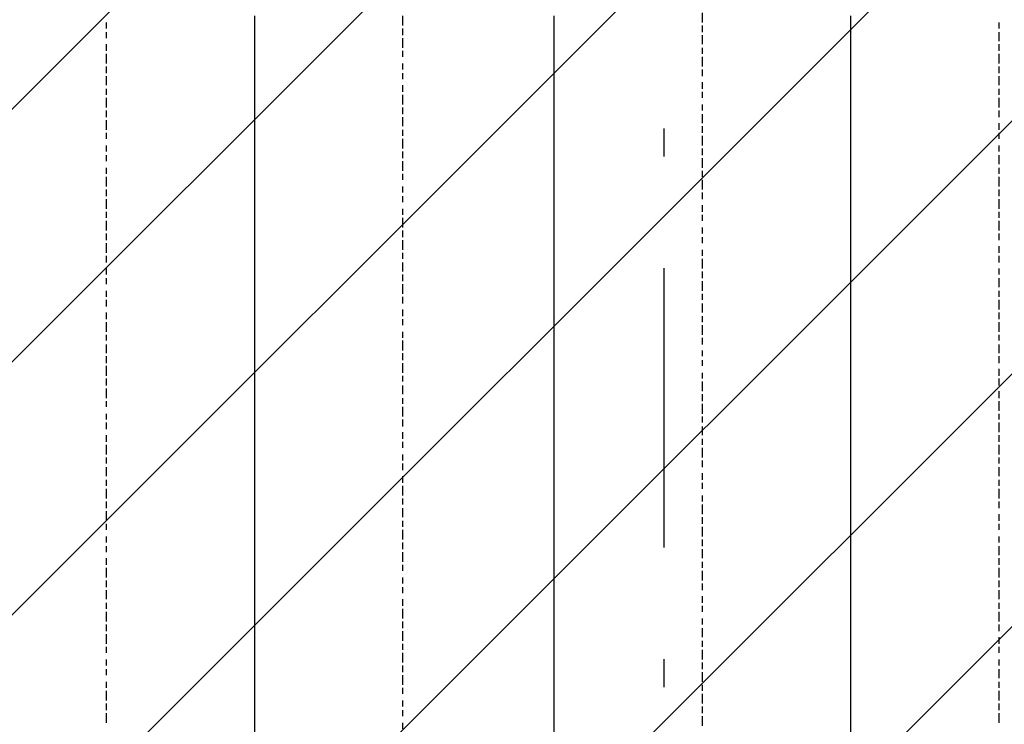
# Model space of a CAD drawing. Extents: x 997 to 109698, y 921 to 94021.
# Tile 380 of 656: x 12121 to 13442, y 53278 to 54223. Entities that reach past the tile are written whole.
import ezdxf

# ---------------------------------------------------------------- set-up
doc = ezdxf.new("R2010")
doc.units = 0
doc.header["$MEASUREMENT"] = 0
doc.layers.add('12', color=7, linetype='CONTINUOUS')
doc.layers.add('28', color=7, linetype='CONTINUOUS')

msp = doc.modelspace()

# ---------------------------------------------------------------- linework, layer by layer
at = {"layer": '12', "color": 1}
for p, q in [((12236.630503, 54219.563401), (12236.630503, 54211.563401)), ((12634.630503, 54228.563401), (12634.630503, 54215.563401)), ((13036.630503, 54232.563401), (13036.630503, 54219.563401)), ((13434.630503, 54219.563401), (13434.630503, 54211.563401)), ((12236.630503, 54206.563401), (12236.630503, 54198.563401)), ((12634.630503, 54211.563401), (12634.630503, 54202.563401)), ((13036.630503, 54215.563401), (13036.630503, 54206.563401)), ((13434.630503, 54206.563401), (13434.630503, 54194.563401)), ((12634.630503, 54198.563401), (12634.630503, 54185.563401)), ((13036.630503, 54202.563401), (13036.630503, 54190.563401)), ((12236.630503, 54190.563401), (12236.630503, 54181.563401)), ((12634.630503, 54181.563401), (12634.630503, 54173.563401)), ((13036.630503, 54185.563401), (13036.630503, 54177.563401)), ((13434.630503, 54190.563401), (13434.630503, 54181.563401)), ((12236.630503, 54177.563401), (12236.630503, 54164.563401)), ((13036.630503, 54173.563401), (13036.630503, 54160.563401)), ((13434.630503, 54177.563401), (13434.630503, 54164.563401)), ((12236.630503, 54160.563401), (12236.630503, 54151.563401)), ((12634.630503, 54164.563401), (12634.630503, 54156.563401)), ((13036.630503, 54156.563401), (13036.630503, 54147.563401)), ((13434.630503, 54160.563401), (13434.630503, 54151.563401)), ((12236.630503, 54147.563401), (12236.630503, 54135.563401)), ((12634.630503, 54151.563401), (12634.630503, 54143.563401)), ((13434.630503, 54147.563401), (13434.630503, 54135.563401)), ((12236.630503, 54130.563401), (12236.630503, 54122.563401)), ((12634.630503, 54135.563401), (12634.630503, 54126.563401)), ((13036.630503, 54139.563401), (13036.630503, 54130.563401)), ((13434.630503, 54130.563401), (13434.630503, 54122.563401)), ((12236.630503, 54118.563401), (12236.630503, 54105.563401)), ((12634.630503, 54122.563401), (12634.630503, 54109.563401)), ((13036.630503, 54126.563401), (13036.630503, 54118.563401)), ((13434.630503, 54118.563401), (13434.630503, 54105.563401)), ((12236.630503, 54101.563401), (12236.630503, 54092.563401)), ((12634.630503, 54105.563401), (12634.630503, 54096.563401)), ((13036.630503, 54109.563401), (13036.630503, 54101.563401)), ((13434.630503, 54101.563401), (13434.630503, 54092.563401)), ((12236.630503, 54088.563401), (12236.630503, 54075.563401)), ((12634.630503, 54092.563401), (12634.630503, 54080.563401)), ((13036.630503, 54096.563401), (13036.630503, 54084.563401)), ((12634.630503, 54075.563401), (12634.630503, 54067.563401)), ((13036.630503, 54080.563401), (13036.630503, 54071.563401)), ((13434.630503, 54084.563401), (13434.630503, 54075.563401)), ((12236.630503, 54071.563401), (12236.630503, 54063.563401)), ((12634.630503, 54063.563401), (12634.630503, 54050.563401)), ((13036.630503, 54067.563401), (13036.630503, 54054.563401)), ((13434.630503, 54071.563401), (13434.630503, 54063.563401)), ((12236.630503, 54054.563401), (12236.630503, 54046.563401)), ((13036.630503, 54050.563401), (13036.630503, 54041.563401)), ((13434.630503, 54054.563401), (13434.630503, 54046.563401)), ((12236.630503, 54041.563401), (12236.630503, 54033.563401)), ((12634.630503, 54046.563401), (12634.630503, 54037.563401)), ((13036.630503, 54037.563401), (13036.630503, 54024.563401)), ((13434.630503, 54041.563401), (13434.630503, 54029.563401)), ((12236.630503, 54024.563401), (12236.630503, 54016.563401)), ((12634.630503, 54033.563401), (12634.630503, 54020.563401)), ((13434.630503, 54024.563401), (13434.630503, 54016.563401)), ((12236.630503, 54012.563401), (12236.630503, 53999.563401)), ((12634.630503, 54016.563401), (12634.630503, 54008.563401)), ((13036.630503, 54020.563401), (13036.630503, 54012.563401)), ((13036.630503, 54008.563401), (13036.630503, 53995.563401)), ((13434.630503, 54012.563401), (13434.630503, 53999.563401)), ((12236.630503, 53995.563401), (12236.630503, 53986.563401)), ((12634.630503, 53999.563401), (12634.630503, 53991.563401)), ((13434.630503, 53995.563401), (13434.630503, 53986.563401)), ((12236.630503, 53982.563401), (12236.630503, 53969.563401)), ((12634.630503, 53986.563401), (12634.630503, 53978.563401)), ((13036.630503, 53991.563401), (13036.630503, 53982.563401)), ((13434.630503, 53982.563401), (13434.630503, 53969.563401)), ((12634.630503, 53969.563401), (12634.630503, 53961.563401)), ((13036.630503, 53974.563401), (13036.630503, 53965.563401)), ((12236.630503, 53965.563401), (12236.630503, 53957.563401)), ((12634.630503, 53957.563401), (12634.630503, 53944.563401)), ((13036.630503, 53961.563401), (13036.630503, 53953.563401)), ((13434.630503, 53965.563401), (13434.630503, 53957.563401)), ((12236.630503, 53953.563401), (12236.630503, 53940.563401)), ((13036.630503, 53944.563401), (13036.630503, 53936.563401)), ((13434.630503, 53953.563401), (13434.630503, 53940.563401)), ((12236.630503, 53936.563401), (12236.630503, 53927.563401)), ((12634.630503, 53940.563401), (12634.630503, 53931.563401)), ((13036.630503, 53931.563401), (13036.630503, 53923.563401)), ((13434.630503, 53936.563401), (13434.630503, 53927.563401)), ((12236.630503, 53923.563401), (12236.630503, 53910.563401)), ((12634.630503, 53927.563401), (12634.630503, 53914.563401)), ((13434.630503, 53919.563401), (13434.630503, 53910.563401)), ((12236.630503, 53906.563401), (12236.630503, 53897.563401)), ((12634.630503, 53910.563401), (12634.630503, 53902.563401)), ((13036.630503, 53914.563401), (13036.630503, 53906.563401)), ((13036.630503, 53902.563401), (13036.630503, 53889.563401)), ((13434.630503, 53906.563401), (13434.630503, 53897.563401)), ((12236.630503, 53889.563401), (12236.630503, 53881.563401)), ((12634.630503, 53897.563401), (12634.630503, 53885.563401)), ((13434.630503, 53889.563401), (13434.630503, 53881.563401)), ((12236.630503, 53876.563401), (12236.630503, 53868.563401)), ((12634.630503, 53881.563401), (12634.630503, 53872.563401)), ((13036.630503, 53885.563401), (13036.630503, 53876.563401)), ((13434.630503, 53876.563401), (13434.630503, 53864.563401)), ((12634.630503, 53868.563401), (12634.630503, 53855.563401)), ((13036.630503, 53872.563401), (13036.630503, 53859.563401)), ((12236.630503, 53859.563401), (12236.630503, 53851.563401)), ((12634.630503, 53851.563401), (12634.630503, 53842.563401)), ((13036.630503, 53855.563401), (13036.630503, 53847.563401)), ((13434.630503, 53859.563401), (13434.630503, 53851.563401)), ((12236.630503, 53847.563401), (12236.630503, 53838.563401)), ((13036.630503, 53842.563401), (13036.630503, 53830.563401)), ((13434.630503, 53847.563401), (13434.630503, 53834.563401)), ((12236.630503, 53830.563401), (12236.630503, 53821.563401)), ((12634.630503, 53834.563401), (12634.630503, 53825.563401)), ((13036.630503, 53825.563401), (13036.630503, 53817.563401)), ((13434.630503, 53830.563401), (13434.630503, 53821.563401)), ((12236.630503, 53817.563401), (12236.630503, 53804.563401)), ((12634.630503, 53821.563401), (12634.630503, 53813.563401)), ((13036.630503, 53813.563401), (13036.630503, 53800.563401)), ((13434.630503, 53817.563401), (13434.630503, 53804.563401)), ((12236.630503, 53800.563401), (12236.630503, 53792.563401)), ((12634.630503, 53804.563401), (12634.630503, 53796.563401)), ((13434.630503, 53800.563401), (13434.630503, 53792.563401)), ((12236.630503, 53787.563401), (12236.630503, 53775.563401)), ((12634.630503, 53792.563401), (12634.630503, 53779.563401)), ((13036.630503, 53796.563401), (13036.630503, 53787.563401)), ((13434.630503, 53787.563401), (13434.630503, 53775.563401)), ((12236.630503, 53771.563401), (12236.630503, 53762.563401)), ((12634.630503, 53775.563401), (12634.630503, 53766.563401)), ((13036.630503, 53779.563401), (13036.630503, 53771.563401)), ((13434.630503, 53771.563401), (13434.630503, 53762.563401)), ((12236.630503, 53758.563401), (12236.630503, 53745.563401)), ((12634.630503, 53762.563401), (12634.630503, 53749.563401)), ((13036.630503, 53766.563401), (13036.630503, 53758.563401)), ((12634.630503, 53745.563401), (12634.630503, 53737.563401)), ((13036.630503, 53749.563401), (13036.630503, 53741.563401)), ((13434.630503, 53754.563401), (13434.630503, 53745.563401)), ((12236.630503, 53741.563401), (12236.630503, 53732.563401)), ((12634.630503, 53732.563401), (12634.630503, 53720.563401)), ((13036.630503, 53737.563401), (13036.630503, 53724.563401)), ((13434.630503, 53741.563401), (13434.630503, 53732.563401)), ((12236.630503, 53728.563401), (12236.630503, 53715.563401)), ((13036.630503, 53720.563401), (13036.630503, 53711.563401)), ((13434.630503, 53724.563401), (13434.630503, 53715.563401)), ((12236.630503, 53711.563401), (12236.630503, 53703.563401)), ((12634.630503, 53715.563401), (12634.630503, 53707.563401)), ((13036.630503, 53707.563401), (13036.630503, 53694.563401)), ((13434.630503, 53711.563401), (13434.630503, 53698.563401)), ((12236.630503, 53694.563401), (12236.630503, 53686.563401)), ((12634.630503, 53703.563401), (12634.630503, 53690.563401)), ((13434.630503, 53694.563401), (13434.630503, 53686.563401)), ((12236.630503, 53682.563401), (12236.630503, 53673.563401)), ((12634.630503, 53686.563401), (12634.630503, 53677.563401)), ((13036.630503, 53690.563401), (13036.630503, 53682.563401)), ((13434.630503, 53682.563401), (13434.630503, 53669.563401)), ((12236.630503, 53665.563401), (12236.630503, 53656.563401)), ((12634.630503, 53669.563401), (12634.630503, 53660.563401)), ((13036.630503, 53677.563401), (13036.630503, 53665.563401)), ((13434.630503, 53665.563401), (13434.630503, 53656.563401)), ((12236.630503, 53652.563401), (12236.630503, 53639.563401)), ((12634.630503, 53656.563401), (12634.630503, 53648.563401)), ((13036.630503, 53660.563401), (13036.630503, 53652.563401)), ((13434.630503, 53652.563401), (13434.630503, 53639.563401)), ((12634.630503, 53639.563401), (12634.630503, 53631.563401)), ((13036.630503, 53648.563401), (13036.630503, 53635.563401)), ((12236.630503, 53635.563401), (12236.630503, 53627.563401)), ((12634.630503, 53627.563401), (12634.630503, 53618.563401)), ((13036.630503, 53631.563401), (13036.630503, 53622.563401)), ((13434.630503, 53635.563401), (13434.630503, 53627.563401)), ((12236.630503, 53622.563401), (12236.630503, 53610.563401)), ((13036.630503, 53614.563401), (13036.630503, 53605.563401)), ((13434.630503, 53622.563401), (13434.630503, 53610.563401)), ((12236.630503, 53605.563401), (12236.630503, 53597.563401)), ((12634.630503, 53610.563401), (12634.630503, 53601.563401)), ((13036.630503, 53601.563401), (13036.630503, 53593.563401)), ((13434.630503, 53605.563401), (13434.630503, 53597.563401)), ((12236.630503, 53593.563401), (12236.630503, 53580.563401)), ((12634.630503, 53597.563401), (12634.630503, 53584.563401)), ((13434.630503, 53593.563401), (13434.630503, 53580.563401)), ((12236.630503, 53576.563401), (12236.630503, 53567.563401)), ((12634.630503, 53580.563401), (12634.630503, 53572.563401)), ((13036.630503, 53584.563401), (13036.630503, 53576.563401)), ((13036.630503, 53572.563401), (13036.630503, 53559.563401)), ((13434.630503, 53576.563401), (13434.630503, 53567.563401)), ((12236.630503, 53563.563401), (12236.630503, 53550.563401)), ((12634.630503, 53567.563401), (12634.630503, 53555.563401)), ((13434.630503, 53559.563401), (13434.630503, 53550.563401)), ((12236.630503, 53546.563401), (12236.630503, 53538.563401)), ((12634.630503, 53550.563401), (12634.630503, 53542.563401)), ((13036.630503, 53555.563401), (13036.630503, 53546.563401)), ((13434.630503, 53546.563401), (13434.630503, 53538.563401)), ((12634.630503, 53538.563401), (12634.630503, 53525.563401)), ((13036.630503, 53542.563401), (13036.630503, 53529.563401)), ((12236.630503, 53529.563401), (12236.630503, 53521.563401)), ((12634.630503, 53521.563401), (12634.630503, 53512.563401)), ((13036.630503, 53525.563401), (13036.630503, 53516.563401)), ((13434.630503, 53529.563401), (13434.630503, 53521.563401)), ((12236.630503, 53516.563401), (12236.630503, 53508.563401)), ((12634.630503, 53508.563401), (12634.630503, 53495.563401)), ((13036.630503, 53512.563401), (13036.630503, 53500.563401)), ((13434.630503, 53516.563401), (13434.630503, 53504.563401)), ((12236.630503, 53500.563401), (12236.630503, 53491.563401)), ((13036.630503, 53495.563401), (13036.630503, 53487.563401)), ((13434.630503, 53500.563401), (13434.630503, 53491.563401)), ((12236.630503, 53487.563401), (12236.630503, 53474.563401)), ((12634.630503, 53491.563401), (12634.630503, 53483.563401)), ((13036.630503, 53483.563401), (13036.630503, 53470.563401)), ((13434.630503, 53487.563401), (13434.630503, 53474.563401)), ((12236.630503, 53470.563401), (12236.630503, 53461.563401)), ((12634.630503, 53474.563401), (12634.630503, 53466.563401)), ((13036.630503, 53466.563401), (13036.630503, 53457.563401)), ((13434.630503, 53470.563401), (13434.630503, 53461.563401)), ((12236.630503, 53457.563401), (12236.630503, 53445.563401)), ((12634.630503, 53461.563401), (12634.630503, 53453.563401)), ((13434.630503, 53457.563401), (13434.630503, 53445.563401)), ((12236.630503, 53440.563401), (12236.630503, 53432.563401)), ((12634.630503, 53445.563401), (12634.630503, 53436.563401)), ((13036.630503, 53449.563401), (13036.630503, 53440.563401)), ((13434.630503, 53440.563401), (13434.630503, 53432.563401)), ((12236.630503, 53428.563401), (12236.630503, 53415.563401)), ((12634.630503, 53432.563401), (12634.630503, 53419.563401)), ((13036.630503, 53436.563401), (13036.630503, 53428.563401)), ((13434.630503, 53428.563401), (13434.630503, 53415.563401)), ((12634.630503, 53415.563401), (12634.630503, 53406.563401)), ((13036.630503, 53419.563401), (13036.630503, 53411.563401)), ((12236.630503, 53411.563401), (12236.630503, 53402.563401)), ((12634.630503, 53402.563401), (12634.630503, 53389.563401)), ((13036.630503, 53406.563401), (13036.630503, 53394.563401)), ((13434.630503, 53411.563401), (13434.630503, 53402.563401)), ((12236.630503, 53398.563401), (12236.630503, 53385.563401)), ((13036.630503, 53389.563401), (13036.630503, 53381.563401)), ((13434.630503, 53394.563401), (13434.630503, 53385.563401)), ((12236.630503, 53381.563401), (12236.630503, 53373.563401)), ((12634.630503, 53385.563401), (12634.630503, 53377.563401)), ((13036.630503, 53377.563401), (13036.630503, 53364.563401)), ((13434.630503, 53381.563401), (13434.630503, 53373.563401)), ((12236.630503, 53364.563401), (12236.630503, 53356.563401)), ((12634.630503, 53373.563401), (12634.630503, 53360.563401)), ((13434.630503, 53364.563401), (13434.630503, 53356.563401)), ((12236.630503, 53351.563401), (12236.630503, 53343.563401)), ((12634.630503, 53356.563401), (12634.630503, 53347.563401)), ((13036.630503, 53360.563401), (13036.630503, 53351.563401)), ((13036.630503, 53347.563401), (13036.630503, 53334.563401)), ((13434.630503, 53351.563401), (13434.630503, 53339.563401)), ((12236.630503, 53334.563401), (12236.630503, 53326.563401)), ((12634.630503, 53343.563401), (12634.630503, 53330.563401)), ((13434.630503, 53334.563401), (13434.630503, 53326.563401)), ((12236.630503, 53322.563401), (12236.630503, 53309.563401)), ((12634.630503, 53326.563401), (12634.630503, 53318.563401)), ((13036.630503, 53330.563401), (13036.630503, 53322.563401)), ((13434.630503, 53322.563401), (13434.630503, 53309.563401)), ((12634.630503, 53309.563401), (12634.630503, 53301.563401)), ((13036.630503, 53318.563401), (13036.630503, 53305.563401)), ((12236.630503, 53305.563401), (12236.630503, 53296.563401)), ((12634.630503, 53296.563401), (12634.630503, 53288.563401)), ((13036.630503, 53301.563401), (13036.630503, 53292.563401)), ((13434.630503, 53305.563401), (13434.630503, 53296.563401)), ((12236.630503, 53292.563401), (12236.630503, 53279.563401)), ((13036.630503, 53288.563401), (13036.630503, 53275.563401)), ((13434.630503, 53292.563401), (13434.630503, 53279.563401)), ((12634.630503, 53279.563401), (12634.630503, 53271.563401))]:
    msp.add_line(p, q, dxfattribs=at)
at = {"layer": '12', "color": 5}
for p, q in [((12435.630503, 54228.563401), (12435.630503, 54219.563401)), ((12435.630503, 54219.563401), (12435.630503, 54206.563401)), ((12837.630503, 54228.563401), (12837.630503, 54219.563401)), ((12837.630503, 54219.563401), (12837.630503, 54206.563401)), ((13235.630503, 54228.563401), (13235.630503, 54219.563401)), ((13235.630503, 54219.563401), (13235.630503, 54206.563401)), ((12435.630503, 54206.563401), (12435.630503, 54198.563401)), ((12837.630503, 54206.563401), (12837.630503, 54198.563401)), ((13235.630503, 54206.563401), (13235.630503, 54198.563401)), ((12435.630503, 54198.563401), (12435.630503, 54190.563401)), ((12837.630503, 54198.563401), (12837.630503, 54190.563401)), ((13235.630503, 54198.563401), (13235.630503, 54190.563401)), ((12435.630503, 54190.563401), (12435.630503, 54177.563401)), ((12837.630503, 54190.563401), (12837.630503, 54177.563401)), ((13235.630503, 54190.563401), (13235.630503, 54177.563401)), ((12435.630503, 54177.563401), (12435.630503, 54168.563401)), ((12435.630503, 54168.563401), (12435.630503, 54160.563401)), ((12837.630503, 54177.563401), (12837.630503, 54168.563401)), ((12837.630503, 54168.563401), (12837.630503, 54160.563401)), ((13235.630503, 54177.563401), (13235.630503, 54168.563401)), ((13235.630503, 54168.563401), (13235.630503, 54160.563401)), ((12435.630503, 54160.563401), (12435.630503, 54147.563401)), ((12837.630503, 54160.563401), (12837.630503, 54147.563401)), ((13235.630503, 54160.563401), (13235.630503, 54147.563401)), ((12435.630503, 54147.563401), (12435.630503, 54139.563401)), ((12837.630503, 54147.563401), (12837.630503, 54139.563401)), ((13235.630503, 54147.563401), (13235.630503, 54139.563401)), ((12435.630503, 54139.563401), (12435.630503, 54130.563401)), ((12435.630503, 54130.563401), (12435.630503, 54118.563401)), ((12837.630503, 54139.563401), (12837.630503, 54130.563401)), ((12837.630503, 54130.563401), (12837.630503, 54118.563401)), ((13235.630503, 54139.563401), (13235.630503, 54126.563401)), ((12435.630503, 54118.563401), (12435.630503, 54109.563401)), ((12837.630503, 54118.563401), (12837.630503, 54109.563401)), ((13235.630503, 54126.563401), (13235.630503, 54118.563401)), ((13235.630503, 54118.563401), (13235.630503, 54109.563401)), ((12435.630503, 54109.563401), (12435.630503, 54096.563401)), ((12837.630503, 54109.563401), (12837.630503, 54096.563401)), ((13235.630503, 54109.563401), (13235.630503, 54096.563401)), ((12435.630503, 54096.563401), (12435.630503, 54088.563401)), ((12435.630503, 54088.563401), (12435.630503, 54080.563401)), ((12837.630503, 54096.563401), (12837.630503, 54088.563401)), ((12837.630503, 54088.563401), (12837.630503, 54080.563401)), ((13235.630503, 54096.563401), (13235.630503, 54088.563401)), ((13235.630503, 54088.563401), (13235.630503, 54080.563401)), ((12435.630503, 54080.563401), (12435.630503, 54067.563401)), ((12837.630503, 54080.563401), (12837.630503, 54067.563401)), ((13235.630503, 54080.563401), (13235.630503, 54067.563401)), ((12435.630503, 54067.563401), (12435.630503, 54058.563401)), ((12837.630503, 54067.563401), (12837.630503, 54058.563401)), ((13235.630503, 54067.563401), (13235.630503, 54058.563401)), ((12435.630503, 54058.563401), (12435.630503, 54050.563401)), ((12435.630503, 54050.563401), (12435.630503, 54037.563401)), ((12837.630503, 54058.563401), (12837.630503, 54050.563401)), ((12837.630503, 54050.563401), (12837.630503, 54037.563401)), ((13235.630503, 54058.563401), (13235.630503, 54050.563401)), ((13235.630503, 54050.563401), (13235.630503, 54037.563401)), ((12435.630503, 54037.563401), (12435.630503, 54029.563401)), ((12837.630503, 54037.563401), (12837.630503, 54029.563401)), ((13235.630503, 54037.563401), (13235.630503, 54029.563401)), ((12435.630503, 54029.563401), (12435.630503, 54020.563401)), ((12837.630503, 54029.563401), (12837.630503, 54020.563401)), ((13235.630503, 54029.563401), (13235.630503, 54020.563401)), ((12435.630503, 54020.563401), (12435.630503, 54008.563401)), ((12435.630503, 54008.563401), (12435.630503, 53999.563401)), ((12837.630503, 54020.563401), (12837.630503, 54008.563401)), ((12837.630503, 54008.563401), (12837.630503, 53999.563401)), ((13235.630503, 54020.563401), (13235.630503, 54008.563401)), ((13235.630503, 54008.563401), (13235.630503, 53999.563401)), ((12435.630503, 53999.563401), (12435.630503, 53991.563401)), ((12837.630503, 53999.563401), (12837.630503, 53986.563401)), ((13235.630503, 53999.563401), (13235.630503, 53986.563401)), ((12435.630503, 53991.563401), (12435.630503, 53978.563401)), ((12837.630503, 53986.563401), (12837.630503, 53978.563401)), ((13235.630503, 53986.563401), (13235.630503, 53978.563401)), ((12435.630503, 53978.563401), (12435.630503, 53969.563401)), ((12435.630503, 53969.563401), (12435.630503, 53957.563401)), ((12837.630503, 53978.563401), (12837.630503, 53969.563401)), ((12837.630503, 53969.563401), (12837.630503, 53957.563401)), ((13235.630503, 53978.563401), (13235.630503, 53969.563401)), ((13235.630503, 53969.563401), (13235.630503, 53957.563401)), ((12435.630503, 53957.563401), (12435.630503, 53948.563401)), ((12837.630503, 53957.563401), (12837.630503, 53948.563401)), ((13235.630503, 53957.563401), (13235.630503, 53948.563401)), ((12435.630503, 53948.563401), (12435.630503, 53940.563401)), ((12837.630503, 53948.563401), (12837.630503, 53940.563401)), ((13235.630503, 53948.563401), (13235.630503, 53940.563401)), ((12435.630503, 53940.563401), (12435.630503, 53927.563401)), ((12837.630503, 53940.563401), (12837.630503, 53927.563401)), ((13235.630503, 53940.563401), (13235.630503, 53927.563401)), ((12435.630503, 53927.563401), (12435.630503, 53919.563401)), ((12435.630503, 53919.563401), (12435.630503, 53910.563401)), ((12837.630503, 53927.563401), (12837.630503, 53919.563401)), ((12837.630503, 53919.563401), (12837.630503, 53910.563401)), ((13235.630503, 53927.563401), (13235.630503, 53919.563401)), ((13235.630503, 53919.563401), (13235.630503, 53910.563401)), ((12435.630503, 53910.563401), (12435.630503, 53897.563401)), ((12837.630503, 53910.563401), (12837.630503, 53897.563401)), ((13235.630503, 53910.563401), (13235.630503, 53897.563401)), ((12435.630503, 53897.563401), (12435.630503, 53889.563401)), ((12435.630503, 53889.563401), (12435.630503, 53881.563401)), ((12837.630503, 53897.563401), (12837.630503, 53889.563401)), ((12837.630503, 53889.563401), (12837.630503, 53876.563401)), ((13235.630503, 53897.563401), (13235.630503, 53889.563401)), ((13235.630503, 53889.563401), (13235.630503, 53876.563401)), ((12435.630503, 53881.563401), (12435.630503, 53868.563401)), ((12837.630503, 53876.563401), (12837.630503, 53868.563401)), ((13235.630503, 53876.563401), (13235.630503, 53868.563401)), ((12435.630503, 53868.563401), (12435.630503, 53859.563401)), ((12837.630503, 53868.563401), (12837.630503, 53859.563401)), ((13235.630503, 53868.563401), (13235.630503, 53859.563401)), ((12435.630503, 53859.563401), (12435.630503, 53847.563401)), ((12837.630503, 53859.563401), (12837.630503, 53847.563401)), ((13235.630503, 53859.563401), (13235.630503, 53847.563401)), ((12435.630503, 53847.563401), (12435.630503, 53838.563401)), ((12435.630503, 53838.563401), (12435.630503, 53830.563401)), ((12837.630503, 53847.563401), (12837.630503, 53838.563401)), ((12837.630503, 53838.563401), (12837.630503, 53830.563401)), ((13235.630503, 53847.563401), (13235.630503, 53838.563401)), ((13235.630503, 53838.563401), (13235.630503, 53830.563401)), ((12435.630503, 53830.563401), (12435.630503, 53817.563401)), ((12837.630503, 53830.563401), (12837.630503, 53817.563401)), ((13235.630503, 53830.563401), (13235.630503, 53817.563401)), ((12435.630503, 53817.563401), (12435.630503, 53809.563401)), ((12837.630503, 53817.563401), (12837.630503, 53809.563401)), ((13235.630503, 53817.563401), (13235.630503, 53809.563401)), ((12435.630503, 53809.563401), (12435.630503, 53800.563401)), ((12435.630503, 53800.563401), (12435.630503, 53787.563401)), ((12837.630503, 53809.563401), (12837.630503, 53800.563401)), ((12837.630503, 53800.563401), (12837.630503, 53787.563401)), ((13235.630503, 53809.563401), (13235.630503, 53800.563401)), ((13235.630503, 53800.563401), (13235.630503, 53787.563401)), ((12435.630503, 53787.563401), (12435.630503, 53779.563401)), ((12837.630503, 53787.563401), (12837.630503, 53779.563401)), ((13235.630503, 53787.563401), (13235.630503, 53779.563401)), ((12435.630503, 53779.563401), (12435.630503, 53771.563401)), ((12435.630503, 53771.563401), (12435.630503, 53758.563401)), ((12837.630503, 53779.563401), (12837.630503, 53771.563401)), ((12837.630503, 53771.563401), (12837.630503, 53758.563401)), ((13235.630503, 53779.563401), (13235.630503, 53766.563401)), ((12435.630503, 53758.563401), (12435.630503, 53749.563401)), ((12837.630503, 53758.563401), (12837.630503, 53749.563401)), ((13235.630503, 53766.563401), (13235.630503, 53758.563401)), ((13235.630503, 53758.563401), (13235.630503, 53749.563401)), ((12435.630503, 53749.563401), (12435.630503, 53737.563401)), ((12837.630503, 53749.563401), (12837.630503, 53737.563401)), ((13235.630503, 53749.563401), (13235.630503, 53737.563401)), ((12435.630503, 53737.563401), (12435.630503, 53728.563401)), ((12837.630503, 53737.563401), (12837.630503, 53728.563401)), ((13235.630503, 53737.563401), (13235.630503, 53728.563401)), ((12435.630503, 53728.563401), (12435.630503, 53720.563401)), ((12435.630503, 53720.563401), (12435.630503, 53707.563401)), ((12837.630503, 53728.563401), (12837.630503, 53720.563401)), ((12837.630503, 53720.563401), (12837.630503, 53707.563401)), ((13235.630503, 53728.563401), (13235.630503, 53720.563401)), ((13235.630503, 53720.563401), (13235.630503, 53707.563401)), ((12435.630503, 53707.563401), (12435.630503, 53698.563401)), ((12837.630503, 53707.563401), (12837.630503, 53698.563401)), ((13235.630503, 53707.563401), (13235.630503, 53698.563401)), ((12435.630503, 53698.563401), (12435.630503, 53690.563401)), ((12837.630503, 53698.563401), (12837.630503, 53690.563401)), ((13235.630503, 53698.563401), (13235.630503, 53690.563401)), ((12435.630503, 53690.563401), (12435.630503, 53677.563401)), ((12837.630503, 53690.563401), (12837.630503, 53677.563401)), ((13235.630503, 53690.563401), (13235.630503, 53677.563401)), ((12435.630503, 53677.563401), (12435.630503, 53669.563401)), ((12435.630503, 53669.563401), (12435.630503, 53660.563401)), ((12837.630503, 53677.563401), (12837.630503, 53669.563401)), ((12837.630503, 53669.563401), (12837.630503, 53660.563401)), ((13235.630503, 53677.563401), (13235.630503, 53669.563401)), ((13235.630503, 53669.563401), (13235.630503, 53656.563401)), ((12435.630503, 53660.563401), (12435.630503, 53648.563401)), ((12837.630503, 53660.563401), (12837.630503, 53648.563401)), ((13235.630503, 53656.563401), (13235.630503, 53648.563401)), ((12435.630503, 53648.563401), (12435.630503, 53639.563401)), ((12435.630503, 53639.563401), (12435.630503, 53627.563401)), ((12837.630503, 53648.563401), (12837.630503, 53639.563401)), ((12837.630503, 53639.563401), (12837.630503, 53627.563401)), ((13235.630503, 53648.563401), (13235.630503, 53639.563401)), ((13235.630503, 53639.563401), (13235.630503, 53627.563401)), ((12435.630503, 53627.563401), (12435.630503, 53618.563401)), ((12837.630503, 53627.563401), (12837.630503, 53618.563401)), ((13235.630503, 53627.563401), (13235.630503, 53618.563401)), ((12435.630503, 53618.563401), (12435.630503, 53610.563401)), ((12837.630503, 53618.563401), (12837.630503, 53610.563401)), ((13235.630503, 53618.563401), (13235.630503, 53610.563401)), ((12435.630503, 53610.563401), (12435.630503, 53597.563401)), ((12837.630503, 53610.563401), (12837.630503, 53597.563401)), ((13235.630503, 53610.563401), (13235.630503, 53597.563401)), ((12435.630503, 53597.563401), (12435.630503, 53588.563401)), ((12435.630503, 53588.563401), (12435.630503, 53580.563401)), ((12837.630503, 53597.563401), (12837.630503, 53588.563401)), ((12837.630503, 53588.563401), (12837.630503, 53580.563401)), ((13235.630503, 53597.563401), (13235.630503, 53588.563401)), ((13235.630503, 53588.563401), (13235.630503, 53580.563401)), ((12435.630503, 53580.563401), (12435.630503, 53567.563401)), ((12837.630503, 53580.563401), (12837.630503, 53567.563401)), ((13235.630503, 53580.563401), (13235.630503, 53567.563401)), ((12435.630503, 53567.563401), (12435.630503, 53559.563401)), ((12435.630503, 53559.563401), (12435.630503, 53550.563401)), ((12837.630503, 53567.563401), (12837.630503, 53559.563401)), ((12837.630503, 53559.563401), (12837.630503, 53550.563401)), ((13235.630503, 53567.563401), (13235.630503, 53559.563401)), ((13235.630503, 53559.563401), (13235.630503, 53546.563401)), ((12435.630503, 53550.563401), (12435.630503, 53538.563401)), ((12837.630503, 53550.563401), (12837.630503, 53538.563401)), ((13235.630503, 53546.563401), (13235.630503, 53538.563401)), ((12435.630503, 53538.563401), (12435.630503, 53529.563401)), ((12837.630503, 53538.563401), (12837.630503, 53529.563401)), ((13235.630503, 53538.563401), (13235.630503, 53529.563401)), ((12435.630503, 53529.563401), (12435.630503, 53516.563401)), ((12837.630503, 53529.563401), (12837.630503, 53516.563401)), ((13235.630503, 53529.563401), (13235.630503, 53516.563401)), ((12435.630503, 53516.563401), (12435.630503, 53508.563401)), ((12435.630503, 53508.563401), (12435.630503, 53500.563401)), ((12837.630503, 53516.563401), (12837.630503, 53508.563401)), ((12837.630503, 53508.563401), (12837.630503, 53500.563401)), ((13235.630503, 53516.563401), (13235.630503, 53508.563401)), ((13235.630503, 53508.563401), (13235.630503, 53500.563401)), ((12435.630503, 53500.563401), (12435.630503, 53487.563401)), ((12837.630503, 53500.563401), (12837.630503, 53487.563401)), ((13235.630503, 53500.563401), (13235.630503, 53487.563401)), ((12435.630503, 53487.563401), (12435.630503, 53478.563401)), ((12837.630503, 53487.563401), (12837.630503, 53478.563401)), ((13235.630503, 53487.563401), (13235.630503, 53478.563401)), ((12435.630503, 53478.563401), (12435.630503, 53470.563401)), ((12435.630503, 53470.563401), (12435.630503, 53457.563401)), ((12837.630503, 53478.563401), (12837.630503, 53470.563401)), ((12837.630503, 53470.563401), (12837.630503, 53457.563401)), ((13235.630503, 53478.563401), (13235.630503, 53470.563401)), ((13235.630503, 53470.563401), (13235.630503, 53457.563401)), ((12435.630503, 53457.563401), (12435.630503, 53449.563401)), ((12837.630503, 53457.563401), (12837.630503, 53449.563401)), ((13235.630503, 53457.563401), (13235.630503, 53449.563401)), ((12435.630503, 53449.563401), (12435.630503, 53440.563401)), ((12435.630503, 53440.563401), (12435.630503, 53428.563401)), ((12837.630503, 53449.563401), (12837.630503, 53440.563401)), ((12837.630503, 53440.563401), (12837.630503, 53428.563401)), ((13235.630503, 53449.563401), (13235.630503, 53440.563401)), ((13235.630503, 53440.563401), (13235.630503, 53428.563401)), ((12435.630503, 53428.563401), (12435.630503, 53419.563401)), ((12837.630503, 53428.563401), (12837.630503, 53419.563401)), ((13235.630503, 53428.563401), (13235.630503, 53419.563401)), ((12435.630503, 53419.563401), (12435.630503, 53411.563401)), ((12837.630503, 53419.563401), (12837.630503, 53406.563401)), ((13235.630503, 53419.563401), (13235.630503, 53406.563401)), ((12435.630503, 53411.563401), (12435.630503, 53398.563401)), ((12837.630503, 53406.563401), (12837.630503, 53398.563401)), ((13235.630503, 53406.563401), (13235.630503, 53398.563401)), ((12435.630503, 53398.563401), (12435.630503, 53389.563401)), ((12435.630503, 53389.563401), (12435.630503, 53377.563401)), ((12837.630503, 53398.563401), (12837.630503, 53389.563401)), ((12837.630503, 53389.563401), (12837.630503, 53377.563401)), ((13235.630503, 53398.563401), (13235.630503, 53389.563401)), ((13235.630503, 53389.563401), (13235.630503, 53377.563401)), ((12435.630503, 53377.563401), (12435.630503, 53368.563401)), ((12837.630503, 53377.563401), (12837.630503, 53368.563401)), ((13235.630503, 53377.563401), (13235.630503, 53368.563401)), ((12435.630503, 53368.563401), (12435.630503, 53360.563401)), ((12837.630503, 53368.563401), (12837.630503, 53360.563401)), ((13235.630503, 53368.563401), (13235.630503, 53360.563401)), ((12435.630503, 53360.563401), (12435.630503, 53347.563401)), ((12435.630503, 53347.563401), (12435.630503, 53339.563401)), ((12837.630503, 53360.563401), (12837.630503, 53347.563401)), ((12837.630503, 53347.563401), (12837.630503, 53339.563401)), ((13235.630503, 53360.563401), (13235.630503, 53347.563401)), ((13235.630503, 53347.563401), (13235.630503, 53339.563401)), ((12435.630503, 53339.563401), (12435.630503, 53330.563401)), ((12837.630503, 53339.563401), (12837.630503, 53330.563401)), ((13235.630503, 53339.563401), (13235.630503, 53330.563401)), ((12435.630503, 53330.563401), (12435.630503, 53318.563401)), ((12837.630503, 53330.563401), (12837.630503, 53318.563401)), ((13235.630503, 53330.563401), (13235.630503, 53318.563401)), ((12435.630503, 53318.563401), (12435.630503, 53309.563401)), ((12435.630503, 53309.563401), (12435.630503, 53301.563401)), ((12837.630503, 53318.563401), (12837.630503, 53309.563401)), ((12837.630503, 53309.563401), (12837.630503, 53296.563401)), ((13235.630503, 53318.563401), (13235.630503, 53309.563401)), ((13235.630503, 53309.563401), (13235.630503, 53296.563401)), ((12435.630503, 53301.563401), (12435.630503, 53288.563401)), ((12837.630503, 53296.563401), (12837.630503, 53288.563401)), ((13235.630503, 53296.563401), (13235.630503, 53288.563401)), ((12435.630503, 53288.563401), (12435.630503, 53279.563401)), ((12837.630503, 53288.563401), (12837.630503, 53279.563401)), ((13235.630503, 53288.563401), (13235.630503, 53279.563401)), ((12435.630503, 53279.563401), (12435.630503, 53267.563401)), ((12837.630503, 53279.563401), (12837.630503, 53267.563401)), ((13235.630503, 53279.563401), (13235.630503, 53267.563401))]:
    msp.add_line(p, q, dxfattribs=at)
at = {"layer": '28', "color": 2}
for p, q in [((16692.997569, 58685.955237), (6572.636205, 48565.593874)), ((17032.408824, 58685.955237), (6572.636205, 48226.182619)), ((17371.820079, 58685.955237), (6572.636205, 47886.771364)), ((17711.231334, 58685.955237), (6572.636205, 47547.360109)), ((18050.642589, 58685.955237), (6572.636205, 47207.948854)), ((18390.053844, 58685.955237), (6572.636205, 46868.537599)), ((18729.465099, 58685.955237), (6572.636205, 46529.126344))]:
    msp.add_line(p, q, dxfattribs=at)
at = {"layer": '28', "color": 4, "linetype": 'Continuous'}
for p, q in [((12985.630503, 54039.813401), (12985.630503, 54077.313401)), ((12985.630503, 53327.313401), (12985.630503, 53364.813401))]:
    msp.add_line(p, q, dxfattribs=at)
at = {"layer": '28', "color": 4}
msp.add_line((12985.630503, 53514.813401), (12985.630503, 53889.813401), dxfattribs=at)

doc.saveas('drawing.dxf')
